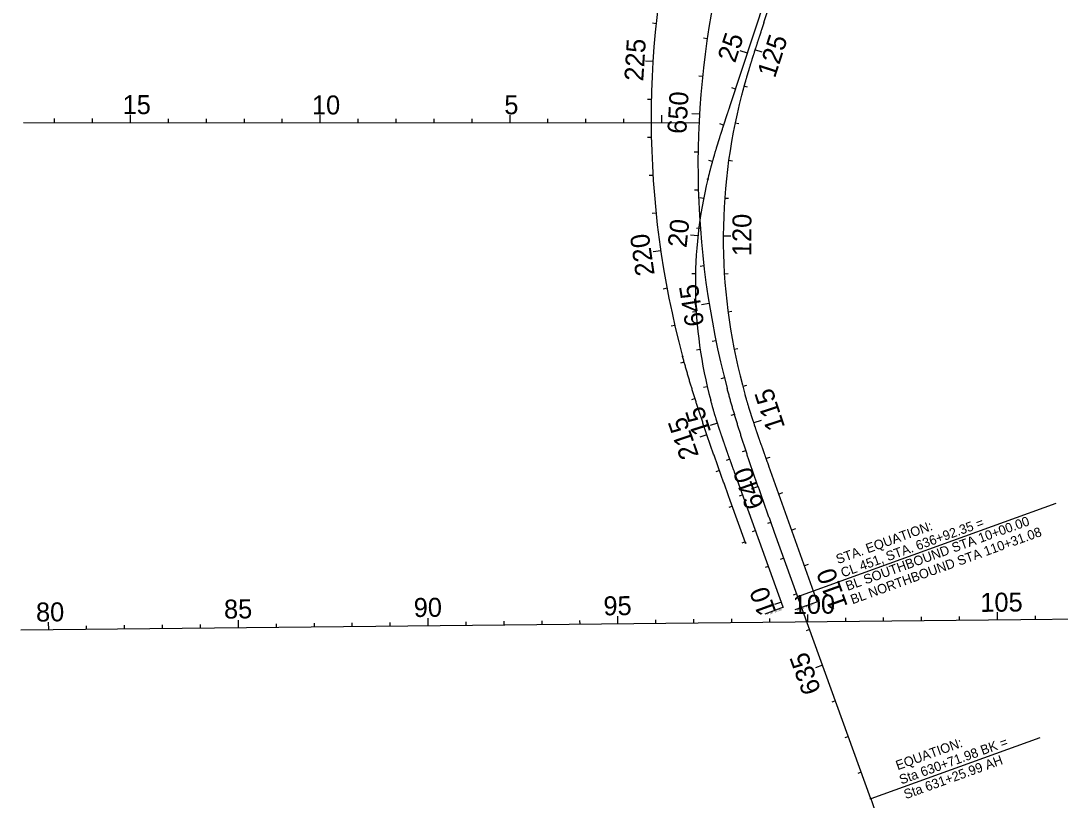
# Model space of a CAD drawing. Extents: x 448091 to 665917, y 1461380 to 1587607.
# Drawn here: x 484947 to 487685, y 1578644 to 1580697 of the extents above; entities that cross this region are included whole.
import ezdxf

# ---------------------------------------------------------------- set-up
doc = ezdxf.new("R2010")
doc.units = 0
for name, color, linetype in [('Attenuator_ep', 7, 'Continuous'), ('AttenuatorTM', 7, 'Continuous'), ('TextShtNo', 7, 'Continuous'), ('TextTitle', 7, 'Continuous')]:
    doc.layers.add(name, color=color, linetype=linetype)

msp = doc.modelspace()

# ---------------------------------------------------------------- linework, layer by layer
at = {"layer": 'Attenuator_ep'}
for p, q in [((486993.8, 1579180.6), (487674.8, 1579426.8)), ((487187.6, 1578648.4), (487632.6, 1578809.3))]:
    msp.add_line(p, q, dxfattribs=at)
msp.add_circle((487186.5, 1578648), 1.25, dxfattribs=at)
at = {"layer": 'AttenuatorTM'}
for p, q in [((486956.3, 1579152.2), (486906.9, 1579134.3)), ((487045.9, 1579166.4), (486986.6, 1579145.2))]:
    msp.add_line(p, q, dxfattribs=at)
at = {"layer": 'TextShtNo'}
for p, q in [((486814.5, 1580471.5), (487023.7, 1581100.7)), ((486904.7, 1580692), (487030.2, 1581069.6)), ((484953.6, 1580429.3), (486733.6, 1580428.5)), ((486955.8, 1579152.9), (486827.3, 1579507.8)), ((487045.4, 1579167.1), (486917.8, 1579524.1)), ((486856.5, 1579321.5), (486816.1, 1579433.2)), ((487186.5, 1578648), (486932.8, 1579349.2)), ((487582, 1579119.5), (484946.8, 1579091.9)), ((487882, 1579122.7), (487582, 1579119.5))]:
    msp.add_line(p, q, dxfattribs=at)
for centre, radius, start, end in [((489007.6, 1580438.5), 2400, 165.1661, 195.1084), ((489022.8, 1580317.7), 2291.8, 166.4794, 194.8831), ((488297.6, 1580123.6), 1500, 165.4332, 195.8518), ((487904.1, 1580004), 1180, 166.469, 195.0472)]:
    msp.add_arc(centre, radius, start, end, dxfattribs=at)
for points in [[(486904.7, 1580692), (486903.8, 1580689.4), (486903, 1580686.9), (486902.1, 1580684.3), (486901.3, 1580681.7), (486900.4, 1580679.2), (486899.6, 1580676.6), (486898.7, 1580674), (486897.9, 1580671.5), (486897, 1580668.9), (486896.2, 1580666.3), (486895.3, 1580663.8), (486894.5, 1580661.2), (486893.6, 1580658.6), (486892.8, 1580656.1), (486891.9, 1580653.5), (486891.1, 1580650.9), (486890.3, 1580648.4), (486889.4, 1580645.8), (486888.6, 1580643.2), (486887.7, 1580640.7), (486886.9, 1580638.1), (486886.1, 1580635.5), (486885.2, 1580633), (486884.4, 1580630.4), (486883.5, 1580627.8), (486882.7, 1580625.2), (486881.9, 1580622.7), (486881.1, 1580620.1), (486880.2, 1580617.5), (486879.4, 1580615), (486878.6, 1580612.4), (486877.8, 1580609.8), (486876.9, 1580607.2), (486876.1, 1580604.7), (486875.3, 1580602.1), (486874.5, 1580599.5), (486873.7, 1580596.9), (486872.9, 1580594.3), (486872.1, 1580591.8), (486871.3, 1580589.2), (486870.5, 1580586.6), (486869.7, 1580584), (486868.9, 1580581.4), (486868.1, 1580578.8), (486867.3, 1580576.3), (486866.5, 1580573.7), (486865.7, 1580571.1), (486864.9, 1580568.5), (486864.2, 1580565.9), (486863.4, 1580563.3), (486862.6, 1580560.7), (486861.8, 1580558.1), (486861.1, 1580555.6), (486860.3, 1580553), (486859.5, 1580550.4), (486858.8, 1580547.8), (486858, 1580545.2), (486857.3, 1580542.6), (486856.5, 1580540), (486855.8, 1580537.4), (486855.1, 1580534.8), (486854.3, 1580532.2), (486853.6, 1580529.6), (486852.9, 1580527), (486852.2, 1580524.4), (486851.4, 1580521.8), (486850.7, 1580519.2), (486850, 1580516.6), (486849.3, 1580513.9), (486848.6, 1580511.3), (486847.9, 1580508.7), (486847.2, 1580506.1), (486846.5, 1580503.5), (486845.9, 1580500.9)], [(486814.5, 1580471.5), (486813.7, 1580468.9), (486812.8, 1580466.3), (486812, 1580463.8), (486811.1, 1580461.2), (486810.3, 1580458.7), (486809.4, 1580456.1), (486808.6, 1580453.5), (486807.7, 1580451), (486806.9, 1580448.4), (486806, 1580445.8), (486805.2, 1580443.3), (486804.3, 1580440.7), (486803.5, 1580438.1), (486802.6, 1580435.6), (486801.8, 1580433), (486801, 1580430.4), (486800.1, 1580427.9), (486799.3, 1580425.3), (486798.4, 1580422.7), (486797.6, 1580420.1), (486796.8, 1580417.6), (486795.9, 1580415), (486795.1, 1580412.4), (486794.3, 1580409.9), (486793.4, 1580407.3), (486792.6, 1580404.7), (486791.8, 1580402.1), (486791, 1580399.6), (486790.1, 1580397), (486789.3, 1580394.4), (486788.5, 1580391.8), (486787.7, 1580389.3), (486786.9, 1580386.7), (486786.1, 1580384.1), (486785.3, 1580381.5), (486784.5, 1580378.9), (486783.7, 1580376.4), (486782.9, 1580373.8), (486782.1, 1580371.2), (486781.3, 1580368.6), (486780.5, 1580366), (486779.7, 1580363.4), (486778.9, 1580360.9), (486778.2, 1580358.3), (486777.4, 1580355.7), (486776.6, 1580353.1), (486775.8, 1580350.5), (486775.1, 1580347.9), (486774.3, 1580345.3), (486773.6, 1580342.7), (486772.8, 1580340.1), (486772.1, 1580337.5), (486771.3, 1580334.9), (486770.6, 1580332.3), (486769.9, 1580329.7), (486769.1, 1580327.1), (486768.4, 1580324.5), (486767.7, 1580321.9), (486767, 1580319.3), (486766.3, 1580316.7), (486765.6, 1580314.1), (486764.9, 1580311.5), (486764.2, 1580308.9), (486763.5, 1580306.2), (486762.8, 1580303.6), (486762.1, 1580301), (486761.4, 1580298.4), (486760.8, 1580295.8), (486760.1, 1580293.2), (486759.4, 1580290.5), (486758.8, 1580287.9), (486758.1, 1580285.3), (486757.5, 1580282.7), (486756.9, 1580280)], [(486816.1, 1579433.2), (486814.3, 1579438.3), (486812.4, 1579443.4), (486810.6, 1579448.5), (486808.7, 1579453.6), (486806.9, 1579458.7), (486805.1, 1579463.7), (486803.2, 1579468.8), (486801.4, 1579473.9), (486799.6, 1579479), (486797.7, 1579484.1), (486795.9, 1579489.2), (486794.1, 1579494.3), (486792.3, 1579499.3), (486790.4, 1579504.4), (486788.6, 1579509.5), (486786.8, 1579514.6), (486785, 1579519.7), (486783.2, 1579524.8), (486781.3, 1579529.9), (486779.5, 1579535), (486777.7, 1579540.1), (486775.9, 1579545.2), (486774.1, 1579550.3), (486772.3, 1579555.4), (486770.5, 1579560.5), (486768.7, 1579565.6), (486767, 1579570.7), (486765.2, 1579575.8), (486763.4, 1579580.9), (486761.6, 1579586), (486759.9, 1579591.1), (486758.1, 1579596.2), (486756.4, 1579601.3), (486754.6, 1579606.4), (486752.9, 1579611.5), (486751.1, 1579616.7), (486749.4, 1579621.8), (486747.7, 1579626.9), (486745.9, 1579632), (486744.2, 1579637.1), (486742.5, 1579642.3), (486740.8, 1579647.4), (486739.1, 1579652.5), (486737.4, 1579657.7), (486735.7, 1579662.8), (486734, 1579667.9), (486732.4, 1579673.1), (486730.7, 1579678.2), (486729.1, 1579683.4), (486727.4, 1579688.5), (486725.8, 1579693.7), (486724.1, 1579698.8), (486722.5, 1579704), (486720.9, 1579709.1), (486719.3, 1579714.3), (486717.7, 1579719.5), (486716.1, 1579724.6), (486714.5, 1579729.8), (486713, 1579735), (486711.4, 1579740.2), (486709.8, 1579745.3), (486708.3, 1579750.5), (486706.8, 1579755.7), (486705.2, 1579760.9), (486703.7, 1579766.1), (486702.2, 1579771.3), (486700.7, 1579776.5), (486699.2, 1579781.7), (486697.8, 1579786.9), (486696.3, 1579792.1), (486694.9, 1579797.3), (486693.4, 1579802.5), (486692, 1579807.7), (486690.6, 1579812.9)], [(486932.8, 1579349.2), (486931, 1579354.3), (486929.2, 1579359.4), (486927.3, 1579364.5), (486925.5, 1579369.6), (486923.7, 1579374.6), (486921.8, 1579379.7), (486920, 1579384.8), (486918.1, 1579389.9), (486916.3, 1579395), (486914.5, 1579400.1), (486912.7, 1579405.2), (486910.8, 1579410.2), (486909, 1579415.3), (486907.2, 1579420.4), (486905.4, 1579425.5), (486903.5, 1579430.6), (486901.7, 1579435.7), (486899.9, 1579440.8), (486898.1, 1579445.9), (486896.3, 1579451), (486894.5, 1579456.1), (486892.7, 1579461.2), (486890.9, 1579466.3), (486889.1, 1579471.4), (486887.3, 1579476.5), (486885.5, 1579481.6), (486883.7, 1579486.7), (486882, 1579491.8), (486880.2, 1579496.9), (486878.4, 1579502), (486876.7, 1579507.1), (486874.9, 1579512.2), (486873.1, 1579517.3), (486871.4, 1579522.4), (486869.7, 1579527.6), (486867.9, 1579532.7), (486866.2, 1579537.8), (486864.5, 1579542.9), (486862.7, 1579548), (486861, 1579553.2), (486859.3, 1579558.3), (486857.6, 1579563.4), (486855.9, 1579568.6), (486854.3, 1579573.7), (486852.6, 1579578.8), (486850.9, 1579584), (486849.2, 1579589.1), (486847.6, 1579594.3), (486845.9, 1579599.4), (486844.3, 1579604.6), (486842.7, 1579609.7), (486841.1, 1579614.9), (486839.4, 1579620), (486837.8, 1579625.2), (486836.2, 1579630.4), (486834.7, 1579635.5), (486833.1, 1579640.7), (486831.5, 1579645.9), (486830, 1579651.1), (486828.4, 1579656.2), (486826.9, 1579661.4), (486825.3, 1579666.6), (486823.8, 1579671.8), (486822.3, 1579677), (486820.8, 1579682.2), (486819.3, 1579687.4), (486817.8, 1579692.6), (486816.4, 1579697.8), (486814.9, 1579703), (486813.5, 1579708.2), (486812.1, 1579713.4), (486810.6, 1579718.6), (486809.2, 1579723.8), (486807.8, 1579729.1)], [(486827.3, 1579507.8), (486826.4, 1579510.3), (486825.5, 1579512.9), (486824.5, 1579515.4), (486823.6, 1579517.9), (486822.7, 1579520.5), (486821.8, 1579523), (486820.9, 1579525.6), (486819.9, 1579528.1), (486819, 1579530.6), (486818.1, 1579533.2), (486817.2, 1579535.7), (486816.3, 1579538.3), (486815.4, 1579540.8), (486814.4, 1579543.4), (486813.5, 1579545.9), (486812.6, 1579548.5), (486811.7, 1579551), (486810.8, 1579553.5), (486809.9, 1579556.1), (486809, 1579558.6), (486808.1, 1579561.2), (486807.2, 1579563.7), (486806.3, 1579566.3), (486805.4, 1579568.8), (486804.5, 1579571.4), (486803.6, 1579573.9), (486802.7, 1579576.5), (486801.8, 1579579), (486800.9, 1579581.6), (486800, 1579584.1), (486799.2, 1579586.7), (486798.3, 1579589.2), (486797.4, 1579591.8), (486796.5, 1579594.4), (486795.7, 1579596.9), (486794.8, 1579599.5), (486793.9, 1579602), (486793, 1579604.6), (486792.2, 1579607.2), (486791.3, 1579609.7), (486790.5, 1579612.3), (486789.6, 1579614.8), (486788.8, 1579617.4), (486787.9, 1579620), (486787.1, 1579622.6), (486786.2, 1579625.1), (486785.4, 1579627.7), (486784.6, 1579630.3), (486783.8, 1579632.8), (486782.9, 1579635.4), (486782.1, 1579638), (486781.3, 1579640.6), (486780.5, 1579643.1), (486779.7, 1579645.7), (486778.9, 1579648.3), (486778.1, 1579650.9), (486777.3, 1579653.5), (486776.5, 1579656.1), (486775.7, 1579658.6), (486774.9, 1579661.2), (486774.2, 1579663.8), (486773.4, 1579666.4), (486772.6, 1579669), (486771.9, 1579671.6), (486771.1, 1579674.2), (486770.4, 1579676.8), (486769.6, 1579679.4), (486768.9, 1579682), (486768.1, 1579684.6), (486767.4, 1579687.2), (486766.7, 1579689.8), (486766, 1579692.4), (486765.3, 1579695), (486764.6, 1579697.6)], [(486917.8, 1579524.1), (486916.9, 1579526.7), (486916, 1579529.2), (486915.1, 1579531.8), (486914.2, 1579534.3), (486913.2, 1579536.9), (486912.3, 1579539.4), (486911.4, 1579542), (486910.5, 1579544.5), (486909.6, 1579547.1), (486908.7, 1579549.6), (486907.8, 1579552.1), (486906.9, 1579554.7), (486906, 1579557.2), (486905.1, 1579559.8), (486904.2, 1579562.3), (486903.3, 1579564.9), (486902.4, 1579567.4), (486901.5, 1579570), (486900.6, 1579572.5), (486899.7, 1579575.1), (486898.8, 1579577.6), (486897.9, 1579580.2), (486897, 1579582.7), (486896.1, 1579585.3), (486895.2, 1579587.8), (486894.3, 1579590.4), (486893.4, 1579592.9), (486892.5, 1579595.5), (486891.7, 1579598), (486890.8, 1579600.6), (486889.9, 1579603.2), (486889, 1579605.7), (486888.1, 1579608.3), (486887.3, 1579610.8), (486886.4, 1579613.4), (486885.5, 1579615.9), (486884.7, 1579618.5), (486883.8, 1579621.1), (486882.9, 1579623.6), (486882.1, 1579626.2), (486881.2, 1579628.7), (486880.3, 1579631.3), (486879.5, 1579633.9), (486878.6, 1579636.4), (486877.8, 1579639), (486876.9, 1579641.6), (486876.1, 1579644.1), (486875.3, 1579646.7), (486874.4, 1579649.3), (486873.6, 1579651.8), (486872.8, 1579654.4), (486871.9, 1579657), (486871.1, 1579659.6), (486870.3, 1579662.1), (486869.5, 1579664.7), (486868.7, 1579667.3), (486867.9, 1579669.9), (486867, 1579672.5), (486866.2, 1579675), (486865.4, 1579677.6), (486864.6, 1579680.2), (486863.9, 1579682.8), (486863.1, 1579685.4), (486862.3, 1579688), (486861.5, 1579690.5), (486860.7, 1579693.1), (486860, 1579695.7), (486859.2, 1579698.3), (486858.4, 1579700.9), (486857.7, 1579703.5), (486856.9, 1579706.1), (486856.2, 1579708.7), (486855.4, 1579711.3), (486854.7, 1579713.9)], [(487186.5, 1578648), (487190.1, 1578637.8), (487192, 1578632.7), (487193.8, 1578627.6), (487195.6, 1578622.6), (487197.5, 1578617.5), (487199.3, 1578612.4), (487201.1, 1578607.3), (487203, 1578602.2), (487204.8, 1578597.1), (487206.6, 1578592.1), (487208.5, 1578587), (487210.3, 1578581.9), (487212.1, 1578576.8), (487214, 1578571.7), (487215.8, 1578566.6), (487217.6, 1578561.5), (487219.4, 1578556.4), (487221.2, 1578551.3), (487223, 1578546.3), (487224.9, 1578541.2), (487226.7, 1578536.1), (487228.5, 1578531), (487230.3, 1578525.9), (487232.1, 1578520.8), (487233.9, 1578515.7), (487235.7, 1578510.6), (487237.5, 1578505.5), (487239.2, 1578500.4), (487241, 1578495.3), (487242.8, 1578490.2), (487244.6, 1578485.1), (487246.3, 1578480), (487248.1, 1578474.8), (487249.9, 1578469.7), (487251.6, 1578464.6), (487253.4, 1578459.5), (487255.1, 1578454.4), (487256.9, 1578449.3), (487258.6, 1578444.2), (487260.3, 1578439), (487262.1, 1578433.9), (487263.8, 1578428.8), (487265.5, 1578423.7), (487267.2, 1578418.5), (487268.9, 1578413.4), (487270.6, 1578408.3), (487272.3, 1578403.1), (487274, 1578398), (487275.7, 1578392.9), (487277.3, 1578387.7), (487279, 1578382.6), (487280.7, 1578377.4), (487282.3, 1578372.3), (487284, 1578367.1), (487285.6, 1578362), (487287.2, 1578356.8), (487288.8, 1578351.7), (487290.5, 1578346.5), (487292.1, 1578341.4), (487293.7, 1578336.2), (487295.3, 1578331), (487296.8, 1578325.9), (487298.4, 1578320.7), (487300, 1578315.5), (487301.5, 1578310.3), (487303.1, 1578305.2), (487304.6, 1578300), (487306.2, 1578294.8), (487307.7, 1578289.6), (487309.2, 1578284.4), (487310.7, 1578279.2), (487312.2, 1578274), (487313.7, 1578268.8)]]:
    msp.add_spline(points, degree=3, dxfattribs=at)
at = {"layer": 'TextTitle'}
for p, q in [((486620.8, 1580689.3), (486610.8, 1580690.3)), ((486755.1, 1580649.5), (486745.2, 1580651)), ((486900.1, 1580614.1), (486881.1, 1580620.2)), ((486861.2, 1580611.8), (486842.2, 1580618.1)), ((486612.4, 1580589.6), (486592.4, 1580590.9)), ((486742.8, 1580550.3), (486732.8, 1580551.3)), ((486829.6, 1580516.9), (486820.2, 1580520.1)), ((486861.8, 1580521.8), (486852.2, 1580524.5)), ((486608.2, 1580489.7), (486598.2, 1580489.9)), ((485035.8, 1580429.3), (485035.8, 1580439.3)), ((485135.8, 1580429.3), (485135.8, 1580439.2)), ((485235.8, 1580429.2), (485235.8, 1580449.2)), ((485335.8, 1580429.2), (485335.8, 1580439.1)), ((485435.8, 1580429.1), (485435.8, 1580439.1)), ((485535.8, 1580429.1), (485535.8, 1580439)), ((485635.8, 1580429), (485635.8, 1580439)), ((485735.8, 1580429), (485735.8, 1580449)), ((485835.8, 1580428.9), (485835.8, 1580438.9)), ((485935.8, 1580428.9), (485935.8, 1580438.9)), ((486035.8, 1580428.8), (486035.8, 1580438.8)), ((486135.8, 1580428.8), (486135.8, 1580438.8)), ((486235.8, 1580428.8), (486235.8, 1580448.7)), ((486335.8, 1580428.7), (486335.8, 1580438.7)), ((486435.8, 1580428.7), (486435.8, 1580438.6)), ((486535.8, 1580428.6), (486535.8, 1580438.6)), ((486635.8, 1580428.6), (486635.8, 1580448.5)), ((486734.8, 1580450.6), (486714.8, 1580451.8)), ((486798.2, 1580422), (486788.7, 1580425.1)), ((486838.5, 1580425.3), (486828.7, 1580427.3)), ((486608.1, 1580389.7), (486598.1, 1580389.5)), ((486731.2, 1580350.7), (486721.2, 1580350.8)), ((486768.9, 1580326.4), (486759.3, 1580329.1)), ((486821.6, 1580327.4), (486811.7, 1580328.7)), ((486612.2, 1580289.8), (486602.3, 1580289.2)), ((486731.9, 1580250.7), (486721.9, 1580250.4)), ((486745.8, 1580229.1), (486736, 1580231)), ((486811.3, 1580228.6), (486801.4, 1580229.3)), ((486620.5, 1580190.2), (486610.6, 1580189.1)), ((486730.9, 1580130.3), (486711, 1580132.4)), ((486737, 1580150.8), (486727.1, 1580150.1)), ((486817.6, 1580129.3), (486797.6, 1580129.4)), ((486632.9, 1580090.9), (486613.1, 1580088)), ((486746.5, 1580051.3), (486736.6, 1580050.1)), ((486724.4, 1580030.5), (486714.4, 1580030.7)), ((486810.6, 1580030.1), (486800.6, 1580029.5)), ((486649.5, 1579992.3), (486639.6, 1579990.5)), ((486760.3, 1579952.3), (486740.5, 1579949.1)), ((486726.4, 1579930.6), (486716.4, 1579929.9)), ((486820.1, 1579931.2), (486810.2, 1579929.9)), ((486670.1, 1579894.5), (486660.4, 1579892.2)), ((486778.4, 1579853.9), (486768.6, 1579851.9)), ((486736.8, 1579831.1), (486726.9, 1579829.7)), ((486836.2, 1579833.2), (486826.4, 1579831.3)), ((486694.8, 1579797.6), (486685.1, 1579794.9)), ((486800.7, 1579756.5), (486791, 1579754)), ((486755.6, 1579733), (486745.9, 1579730.7)), ((486858.8, 1579736.5), (486849.1, 1579733.9)), ((486723.2, 1579701.7), (486713.7, 1579698.7)), ((486782.5, 1579636.7), (486763.5, 1579630.6)), ((486827.3, 1579660), (486817.7, 1579657.2)), ((486897.1, 1579644.5), (486878.1, 1579638.2)), ((486754.5, 1579606.7), (486735.6, 1579600.3)), ((486857.2, 1579564.6), (486847.7, 1579561.5)), ((486814.9, 1579542.1), (486805.5, 1579538.7)), ((486920.2, 1579547.1), (486910.8, 1579543.7)), ((486787.6, 1579512.4), (486778.2, 1579509)), ((486889.6, 1579470), (486870.7, 1579463.4)), ((486848.9, 1579448), (486839.5, 1579444.6)), ((486953.7, 1579453.3), (486944.3, 1579449.9)), ((486821.5, 1579418.3), (486812.1, 1579414.9)), ((486923.2, 1579375.9), (486913.8, 1579372.5)), ((486883, 1579354), (486873.6, 1579350.6)), ((486987.5, 1579358.7), (486978.1, 1579355.4)), ((486855.5, 1579324.3), (486846.1, 1579320.9)), ((486957.2, 1579281.8), (486947.8, 1579278.4)), ((486917, 1579260), (486907.6, 1579256.6)), ((487021.2, 1579264.6), (487011.8, 1579261.2)), ((486991.2, 1579187.8), (486981.8, 1579184.4)), ((486951, 1579165.9), (486932.2, 1579159.1)), ((485520.3, 1579097.9), (485520.1, 1579117.9)), ((486020.3, 1579103.1), (486020.1, 1579123.1)), ((486120.3, 1579104.2), (486120.2, 1579114.2)), ((486220.3, 1579105.2), (486220.2, 1579115.2)), ((486320.3, 1579106.3), (486320.2, 1579116.3)), ((486420.3, 1579107.3), (486420.1, 1579117.3)), ((486520.2, 1579108.4), (486520, 1579128.4)), ((486620.2, 1579109.4), (486620.1, 1579119.4)), ((486720.2, 1579110.5), (486720.1, 1579120.5)), ((486820.2, 1579111.5), (486820.1, 1579121.5)), ((486920.2, 1579112.6), (486920.1, 1579122.6)), ((487020.2, 1579113.6), (487020, 1579133.6)), ((487120.2, 1579114.7), (487120.1, 1579124.7)), ((487220.2, 1579115.7), (487220.1, 1579125.7)), ((487320.2, 1579116.8), (487320.1, 1579126.8)), ((487420.2, 1579117.8), (487420.1, 1579127.8)), ((487520.2, 1579118.9), (487520, 1579138.9)), ((487620.2, 1579119.9), (487620.1, 1579129.9)), ((485020.3, 1579092.7), (485020.1, 1579112.6)), ((485120.3, 1579093.7), (485120.2, 1579103.7)), ((485220.3, 1579094.8), (485220.2, 1579104.7)), ((485320.3, 1579095.8), (485320.2, 1579105.8)), ((485420.3, 1579096.9), (485420.2, 1579106.8)), ((485620.3, 1579098.9), (485620.2, 1579108.9)), ((485720.3, 1579100), (485720.2, 1579110)), ((485820.3, 1579101), (485820.2, 1579111)), ((485920.3, 1579102.1), (485920.2, 1579112.1)), ((487025.2, 1579093.7), (487015.8, 1579090.3)), ((487059.3, 1578999.7), (487040.4, 1578992.9)), ((487093.3, 1578905.7), (487083.9, 1578902.3)), ((487127.3, 1578811.6), (487117.9, 1578808.2)), ((487161.3, 1578717.6), (487151.9, 1578714.2))]:
    msp.add_line(p, q, dxfattribs=at)
for centre in [(486756.9, 1580280), (486690.6, 1579812.9), (486856.5, 1579321.5)]:
    msp.add_circle(centre, 1, dxfattribs=at)

# ---------------------------------------------------------------- texts
at = {"layer": 'Attenuator_ep'}
for s, rotation, p in [('BL SOUTHBOUND STA 10+00.00', 19.8682, (487125.4, 1579195.2)), ('STA. EQUATION:', 19.8682, (487099.9, 1579265.7)), ('CL 451, STA. 636+92.35 =', 19.8682, (487112.7, 1579230.5)), ('BL NORTHBOUND STA 110+31.08', 19.8682, (487138.2, 1579159.9)), ('EQUATION:', 19.8831, (487257.4, 1578722.9)), ('Sta 630+71.98 BK = ', 19.8831, (487266.7, 1578685.3)), ('Sta 631+25.99 AH', 19.8831, (487278.6, 1578646.6))]:
    msp.add_text(s, height=25, rotation=rotation, dxfattribs=at).set_placement(p)
at = {"layer": 'AttenuatorTM'}
for s, rotation, p in [('POT STA. 9+86.11', 199.9027, (486951.2, 1579148.5)), ('POT STA. 110+00.00', 199.6715, (487034.9, 1579161.8))]:
    msp.add_text(s, height=3.5, rotation=rotation, dxfattribs=at).set_placement(p)
at = {"layer": 'TextTitle'}
for s, rotation, p in [('25', 71.6134, (486828.6, 1580584.2)), ('125', 72.159, (486933.6, 1580544.1)), ('225', 86.3891, (486586.7, 1580536.9)), ('15', 359.9735, (485215.1, 1580451.1)), ('10', 359.9735, (485713.9, 1580450.3)), ('5', 359.9735, (486220.7, 1580450.7)), ('650', 86.6754, (486700, 1580398)), ('120', 89.7794, (486871.5, 1580077)), ('20', 83.8545, (486700.7, 1580097.8)), ('220', 98.3258, (486617.1, 1580028.6)), ('645', 99.1754, (486747.7, 1579896)), ('115', 108.2786, (486960.9, 1579626.9)), ('15', 107.6423, (486766.2, 1579614.3)), ('215', 108.8715, (486733.8, 1579551.7)), ('640', 109.3686, (486906.3, 1579420.7)), ('110', 109.6715, (487126.3, 1579155)), ('10', 109.9027, (486937.6, 1579141.1)), ('85', 0.6019, (485482.4, 1579122.3)), ('90', 0.6019, (485982.3, 1579126.5)), ('95', 0.6019, (486482.1, 1579130.9)), ('100', 0.6019, (486980.9, 1579134.4)), ('105', 0.6019, (487475.1, 1579140)), ('80', 0.6019, (484987.1, 1579114.5)), ('635', 109.8831, (487055.9, 1578932.9))]:
    msp.add_text(s, height=50, rotation=rotation, dxfattribs=at).set_placement(p)

doc.saveas('drawing.dxf')
